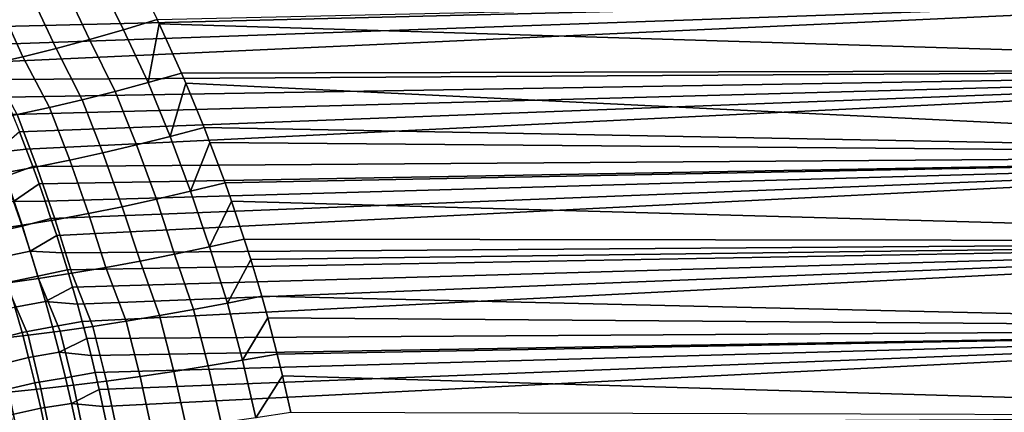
# Model space of a CAD drawing. Header units: metres. Extents: x -32 to 117, y -314 to 32.
# Tile 216 of 380: x 33.49 to 46.24, y 4.66 to 9.74. Entities that reach past the tile are written whole.
import ezdxf

# ---------------------------------------------------------------- set-up
doc = ezdxf.new("R2010")
doc.units = ezdxf.units.M
doc.layers.add('solid_24_501_064_XXX', color=7, linetype='CONTINUOUS')

msp = doc.modelspace()

# ---------------------------------------------------------------- linework, layer by layer
at = {"layer": 'solid_24_501_064_XXX'}
for points in [[(34.511105, 10.276744, 25.940592), (34.940926, 10.41584, 26.009418), (35.273865, 9.737801, 25.747852), (34.835354, 9.603791, 25.684879)], [(34.511105, 10.276744, 25.940592), (34.835354, 9.603791, 25.684879), (34.398628, 9.478219, 25.598534), (34.082638, 10.146431, 25.849144)], [(32.803177, 9.865751, 78.20433), (32.910038, 9.638919, 78.288612), (54.700001, 10.178224, 78.084549)], [(32.910038, 9.638919, 78.288612), (33.013882, 9.41248, 78.370537), (54.700001, 10.178224, 78.084549)], [(33.013882, 9.41248, 78.370537), (33.114826, 9.186387, 78.45015), (54.700001, 10.178224, 78.084549)], [(33.212982, 8.96059, 78.527489), (54.700001, 9.091585, 78.48288), (54.700001, 10.178224, 78.084549), (33.114826, 9.186387, 78.45015)], [(34.082638, 10.146431, 25.849144), (34.398628, 9.478219, 25.598534), (33.964432, 9.362052, 25.489294), (33.656597, 10.025918, 25.735598)], [(35.300129, 9.681962, 25.727207), (35.273865, 9.737801, 25.747852), (54.700001, 10.178224, 25.915449), (54.700001, 9.091585, 25.517117)], [(33.656597, 10.025918, 25.735598), (33.964432, 9.362052, 25.489294), (33.534023, 9.255626, 25.357479), (33.234184, 9.915547, 25.600277)], [(33.234184, 9.915547, 25.600277), (33.534023, 9.255626, 25.357479), (33.108646, 9.159249, 25.203466), (32.816589, 9.815628, 25.443562)], [(34.835354, 9.603791, 25.684879), (35.273865, 9.737801, 25.747852), (35.300129, 9.681962, 25.727207), (35.156273, 8.923169, 25.447073)], [(34.398628, 9.478219, 25.598534), (34.835354, 9.603791, 25.684879), (35.156273, 8.923169, 25.447073), (34.727348, 8.806965, 25.369936)], [(35.156273, 8.923169, 25.447073), (35.300129, 9.681962, 25.727207), (35.587021, 9.045896, 25.501476)], [(35.587021, 9.045896, 25.501476), (35.300129, 9.681962, 25.727207), (54.700001, 9.091585, 25.517117)], [(33.964432, 9.362052, 25.489294), (34.398628, 9.478219, 25.598534), (34.727348, 8.806965, 25.369936), (34.300781, 8.699065, 25.270779)], [(33.534023, 9.255626, 25.357479), (33.964432, 9.362052, 25.489294), (34.300781, 8.699065, 25.270779), (33.877754, 8.599768, 25.14987)], [(33.108646, 9.159249, 25.203466), (33.534023, 9.255626, 25.357479), (33.877754, 8.599768, 25.14987), (33.459427, 8.509344, 25.007544)], [(33.212982, 8.96059, 78.527489), (33.308472, 8.735037, 78.602615), (54.700001, 9.091585, 78.48288)], [(33.308472, 8.735037, 78.602615), (33.401276, 8.509778, 78.675529), (54.700001, 9.091585, 78.48288)], [(33.401276, 8.509778, 78.675529), (33.491089, 8.285061, 78.74617), (54.700001, 9.091585, 78.48288)], [(33.491089, 8.285061, 78.74617), (33.577988, 8.060844, 78.814598), (54.700001, 9.091585, 78.48288)], [(33.662067, 7.837066, 78.880859), (54.700001, 7.989414, 78.835968), (54.700001, 9.091585, 78.48288), (33.577988, 8.060844, 78.814598)], [(35.643742, 8.91408, 25.456842), (35.587021, 9.045896, 25.501476), (54.700001, 9.091585, 25.517117), (54.700001, 7.989414, 25.16403)], [(35.156273, 8.923169, 25.447073), (35.441418, 8.226154, 25.222712), (35.005119, 8.11609, 25.150438), (34.727348, 8.806965, 25.369936)], [(35.156273, 8.923169, 25.447073), (35.587021, 9.045896, 25.501476), (35.643742, 8.91408, 25.456842), (35.441418, 8.226154, 25.222712)], [(34.727348, 8.806965, 25.369936), (35.005119, 8.11609, 25.150438), (34.571274, 8.013862, 25.055452), (34.300781, 8.699065, 25.270779)], [(35.441418, 8.226154, 25.222712), (35.643742, 8.91408, 25.456842), (35.879574, 8.342157, 25.27158)], [(35.879574, 8.342157, 25.27158), (35.643742, 8.91408, 25.456842), (54.700001, 7.989414, 25.16403)], [(34.300781, 8.699065, 25.270779), (34.571274, 8.013862, 25.055452), (34.141102, 7.919757, 24.938023), (33.877754, 8.599768, 25.14987)], [(33.877754, 8.599768, 25.14987), (34.141102, 7.919757, 24.938023), (33.715809, 7.83404, 24.798477), (33.459427, 8.509344, 25.007544)], [(33.459427, 8.509344, 25.007544), (33.715809, 7.83404, 24.798477), (33.296589, 7.75695, 24.637207), (33.046947, 8.428043, 24.844193)], [(33.179707, 8.018674, 78.836662), (33.577988, 8.060844, 78.814598), (33.491089, 8.285061, 78.74617)], [(35.441418, 8.226154, 25.222712), (35.879574, 8.342157, 25.27158), (35.955139, 8.149871, 25.212324), (35.705524, 7.517832, 25.015114)], [(35.955139, 8.149871, 25.212324), (35.879574, 8.342157, 25.27158), (54.700001, 7.989414, 25.16403)], [(35.441418, 8.226154, 25.222712), (35.705524, 7.517832, 25.015114), (35.262234, 7.41469, 24.947569), (35.005119, 8.11609, 25.150438)], [(33.179707, 8.018674, 78.836662), (33.298645, 7.703274, 78.928894), (33.662067, 7.837066, 78.880859), (33.577988, 8.060844, 78.814598)], [(35.005119, 8.11609, 25.150438), (35.262234, 7.41469, 24.947569), (34.821484, 7.318864, 24.856657), (34.571274, 8.013862, 25.055452)], [(35.705524, 7.517832, 25.015114), (35.955139, 8.149871, 25.212324), (36.150913, 7.626141, 25.058546)], [(36.150913, 7.626141, 25.058546), (35.955139, 8.149871, 25.212324), (54.700001, 7.989414, 25.16403)], [(33.662067, 7.837066, 78.880859), (33.743423, 7.613663, 78.944984), (54.700001, 7.989414, 78.835968)], [(34.141102, 7.919757, 24.938023), (34.384537, 7.23063, 24.74264), (33.952644, 7.150239, 24.605841), (33.715809, 7.83404, 24.798477)], [(33.743423, 7.613663, 78.944984), (33.822151, 7.390572, 79.007027), (54.700001, 7.989414, 78.835968)], [(33.822151, 7.390572, 79.007027), (33.898342, 7.167725, 79.067024), (54.700001, 7.989414, 78.835968)], [(33.898342, 7.167725, 79.067024), (33.972099, 6.945057, 79.125008), (54.700001, 7.989414, 78.835968)], [(34.043385, 6.722606, 79.181), (54.700001, 6.873593, 79.143211), (54.700001, 7.989414, 78.835968), (33.972099, 6.945057, 79.125008)], [(34.571274, 8.013862, 25.055452), (34.821484, 7.318864, 24.856657), (34.384537, 7.23063, 24.74264), (34.141102, 7.919757, 24.938023)], [(36.234375, 7.390367, 24.992918), (36.150913, 7.626141, 25.058546), (54.700001, 7.989414, 25.16403), (54.700001, 6.873593, 24.856792)], [(33.715809, 7.83404, 24.798477), (33.952644, 7.150239, 24.605841), (33.527042, 7.077923, 24.446653), (33.296589, 7.75695, 24.637207)], [(33.413227, 7.385685, 79.017738), (33.743423, 7.613663, 78.944984), (33.662067, 7.837066, 78.880859), (33.298645, 7.703274, 78.928894)], [(33.296589, 7.75695, 24.637207), (33.527042, 7.077923, 24.446653), (33.108948, 7.013888, 24.265532), (32.884624, 7.688704, 24.454668)], [(33.413227, 7.385685, 79.017738), (33.822151, 7.390572, 79.007027), (33.743423, 7.613663, 78.944984)], [(35.705524, 7.517832, 25.015114), (36.150913, 7.626141, 25.058546), (36.234375, 7.390367, 24.992918), (35.947723, 6.798889, 24.824907)], [(33.413227, 7.385685, 79.017738), (33.523373, 7.065959, 79.103111), (33.898342, 7.167725, 79.067024), (33.822151, 7.390572, 79.007027)], [(35.262234, 7.41469, 24.947569), (35.497875, 6.703434, 24.761896), (35.050655, 6.614729, 24.674904), (34.821484, 7.318864, 24.856657)], [(35.705524, 7.517832, 25.015114), (35.947723, 6.798889, 24.824907), (35.497875, 6.703434, 24.761896), (35.262234, 7.41469, 24.947569)], [(33.523373, 7.065959, 79.103111), (33.413227, 7.385685, 79.017738), (33.023495, 7.295645, 79.071541), (33.132599, 6.979248, 79.154793)], [(34.821484, 7.318864, 24.856657), (35.050655, 6.614729, 24.674904), (34.607357, 6.533031, 24.564182), (34.384537, 7.23063, 24.74264)], [(35.947723, 6.798889, 24.824907), (36.234375, 7.390367, 24.992918), (36.399284, 6.899311, 24.863317)], [(36.399284, 6.899311, 24.863317), (36.234375, 7.390367, 24.992918), (54.700001, 6.873593, 24.856792)], [(33.628994, 6.744145, 79.184975), (33.972099, 6.945057, 79.125008), (33.898342, 7.167725, 79.067024), (33.523373, 7.065959, 79.103111)], [(33.952644, 7.150239, 24.605841), (34.169281, 6.458579, 24.430054), (33.737701, 6.391589, 24.272909), (33.527042, 7.077923, 24.446653)], [(34.384537, 7.23063, 24.74264), (34.607357, 6.533031, 24.564182), (34.169281, 6.458579, 24.430054), (33.952644, 7.150239, 24.605841)], [(33.527042, 7.077923, 24.446653), (33.737701, 6.391589, 24.272909), (33.313869, 6.332257, 24.093206), (33.108948, 7.013888, 24.265532)], [(33.628994, 6.744145, 79.184975), (33.523373, 7.065959, 79.103111), (33.132599, 6.979248, 79.154793), (33.237209, 6.66086, 79.234589)], [(33.628994, 6.744145, 79.184975), (34.043385, 6.722606, 79.181), (33.972099, 6.945057, 79.125008)], [(35.947723, 6.798889, 24.824907), (36.399284, 6.899311, 24.863317), (36.483463, 6.634294, 24.797314), (36.182911, 6.073242, 24.654299)], [(36.483463, 6.634294, 24.797314), (36.399284, 6.899311, 24.863317), (54.700001, 6.873593, 24.856792)], [(34.043385, 6.722606, 79.181), (34.11198, 6.500574, 79.234947), (54.700001, 6.873593, 79.143211)], [(34.11198, 6.500574, 79.234947), (34.177944, 6.278944, 79.286896), (54.700001, 6.873593, 79.143211)], [(34.177944, 6.278944, 79.286896), (34.241341, 6.057687, 79.336868), (54.700001, 6.873593, 79.143211)], [(34.241341, 6.057687, 79.336868), (34.302242, 5.836774, 79.384888), (54.700001, 6.873593, 79.143211)], [(34.360722, 5.616175, 79.430977), (54.700001, 5.746029, 79.404068), (54.700001, 6.873593, 79.143211), (34.302242, 5.836774, 79.384888)], [(35.497875, 6.703434, 24.761896), (35.947723, 6.798889, 24.824907), (36.182911, 6.073242, 24.654299), (35.742615, 5.988914, 24.59882)], [(36.625004, 6.161435, 24.686327), (36.483463, 6.634294, 24.797314), (54.700001, 6.873593, 24.856792), (54.700001, 5.746029, 24.595928)], [(33.730015, 6.420296, 79.263245), (33.628994, 6.744145, 79.184975), (33.237209, 6.66086, 79.234589), (33.337257, 6.340529, 79.310875)], [(33.628994, 6.744145, 79.184975), (33.730015, 6.420296, 79.263245), (34.11198, 6.500574, 79.234947), (34.043385, 6.722606, 79.181)], [(35.050655, 6.614729, 24.674904), (35.497875, 6.703434, 24.761896), (35.742615, 5.988914, 24.59882), (35.304752, 5.91029, 24.520439)], [(36.182911, 6.073242, 24.654299), (36.483463, 6.634294, 24.797314), (36.625004, 6.161435, 24.686327)], [(33.730015, 6.420296, 79.263245), (33.826363, 6.094486, 79.337891), (34.177944, 6.278944, 79.286896), (34.11198, 6.500574, 79.234947)], [(34.169281, 6.458579, 24.430054), (34.607357, 6.533031, 24.564182), (34.870533, 5.837584, 24.419373), (34.441151, 5.771, 24.295897)], [(34.607357, 6.533031, 24.564182), (35.050655, 6.614729, 24.674904), (35.304752, 5.91029, 24.520439), (34.870533, 5.837584, 24.419373)], [(33.313869, 6.332257, 24.093206), (33.737701, 6.391589, 24.272909), (34.017792, 5.71072, 24.150356), (33.601627, 5.656909, 23.98315)], [(33.826363, 6.094486, 79.337891), (33.730015, 6.420296, 79.263245), (33.337257, 6.340529, 79.310875), (33.432663, 6.01833, 79.383606)], [(33.737701, 6.391589, 24.272909), (34.169281, 6.458579, 24.430054), (34.441151, 5.771, 24.295897), (34.017792, 5.71072, 24.150356)], [(32.899029, 6.280756, 23.891468), (33.313869, 6.332257, 24.093206), (33.601627, 5.656909, 23.98315), (33.193798, 5.609718, 23.794741)], [(33.826363, 6.094486, 79.337891), (34.241341, 6.057687, 79.336868), (34.177944, 6.278944, 79.286896)], [(36.182911, 6.073242, 24.654299), (36.625004, 6.161435, 24.686327), (36.703632, 5.880994, 24.624575), (36.378922, 5.335156, 24.500599)], [(36.703632, 5.880994, 24.624575), (36.625004, 6.161435, 24.686327), (54.700001, 5.746029, 24.595928)], [(33.139488, 5.592956, 79.521744), (33.523369, 5.694347, 79.452728), (33.432663, 6.01833, 79.383606), (33.050724, 5.911707, 79.455177)], [(33.917973, 5.766804, 79.408844), (33.826363, 6.094486, 79.337891), (33.432663, 6.01833, 79.383606), (33.523369, 5.694347, 79.452728)], [(33.826363, 6.094486, 79.337891), (33.917973, 5.766804, 79.408844), (34.302242, 5.836774, 79.384888), (34.241341, 6.057687, 79.336868)], [(35.742615, 5.988914, 24.59882), (35.933296, 5.259676, 24.448963), (35.490173, 5.189285, 24.373943), (35.304752, 5.91029, 24.520439)], [(36.182911, 6.073242, 24.654299), (36.378922, 5.335156, 24.500599), (35.933296, 5.259676, 24.448963), (35.742615, 5.988914, 24.59882)], [(35.304752, 5.91029, 24.520439), (35.490173, 5.189285, 24.373943), (35.050785, 5.124181, 24.275745), (34.870533, 5.837584, 24.419373)], [(36.378922, 5.335156, 24.500599), (36.703632, 5.880994, 24.624575), (36.826054, 5.414036, 24.52841)], [(36.826054, 5.414036, 24.52841), (36.703632, 5.880994, 24.624575), (54.700001, 5.746029, 24.595928)], [(34.00478, 5.437336, 79.476074), (33.917973, 5.766804, 79.408844), (33.523369, 5.694347, 79.452728), (33.60931, 5.368663, 79.518211)], [(33.917973, 5.766804, 79.408844), (34.00478, 5.437336, 79.476074), (34.360722, 5.616175, 79.430977), (34.302242, 5.836774, 79.384888)], [(34.441151, 5.771, 24.295897), (34.616364, 5.064547, 24.154648), (34.188122, 5.010549, 24.010988), (34.017792, 5.71072, 24.150356)], [(34.360722, 5.616175, 79.430977), (34.416851, 5.395859, 79.475166), (54.700001, 5.746029, 79.404068)], [(34.416851, 5.395859, 79.475166), (34.470695, 5.175795, 79.517471), (54.700001, 5.746029, 79.404068)], [(34.870533, 5.837584, 24.419373), (35.050785, 5.124181, 24.275745), (34.616364, 5.064547, 24.154648), (34.441151, 5.771, 24.295897)], [(34.470695, 5.175795, 79.517471), (34.522217, 4.956033, 79.557899), (54.700001, 5.746029, 79.404068)], [(34.522217, 4.956033, 79.557899), (34.571262, 4.736703, 79.596443), (54.700001, 5.746029, 79.404068)], [(34.617878, 4.517783, 79.633125), (54.700001, 4.608648, 79.618118), (54.700001, 5.746029, 79.404068), (34.571262, 4.736703, 79.596443)], [(36.895153, 5.13135, 24.474207), (36.826054, 5.414036, 24.52841), (54.700001, 5.746029, 24.595928), (54.700001, 4.608648, 24.381884)], [(33.223576, 5.272614, 79.584785), (33.60931, 5.368663, 79.518211), (33.523369, 5.694347, 79.452728), (33.139488, 5.592956, 79.521744)], [(33.601627, 5.656909, 23.98315), (33.767262, 4.962337, 23.845167), (33.354961, 4.920049, 23.657652), (33.193798, 5.609718, 23.794741)], [(34.017792, 5.71072, 24.150356), (34.188122, 5.010549, 24.010988), (33.767262, 4.962337, 23.845167), (33.601627, 5.656909, 23.98315)], [(34.00478, 5.437336, 79.476074), (34.416851, 5.395859, 79.475166), (34.360722, 5.616175, 79.430977)], [(33.302933, 4.950762, 79.644249), (33.690426, 5.041363, 79.579994), (33.60931, 5.368663, 79.518211), (33.223576, 5.272614, 79.584785)], [(34.08672, 5.106171, 79.53952), (34.00478, 5.437336, 79.476074), (33.60931, 5.368663, 79.518211), (33.690426, 5.041363, 79.579994)], [(34.00478, 5.437336, 79.476074), (34.08672, 5.106171, 79.53952), (34.470695, 5.175795, 79.517471), (34.416851, 5.395859, 79.475166)], [(36.378922, 5.335156, 24.500599), (36.826054, 5.414036, 24.52841), (36.895153, 5.13135, 24.474207), (36.550491, 4.588867, 24.366161)], [(35.933296, 5.259676, 24.448963), (36.100128, 4.522869, 24.317999), (35.652317, 4.461311, 24.246023), (35.490173, 5.189285, 24.373943)], [(36.378922, 5.335156, 24.500599), (36.550491, 4.588867, 24.366161), (36.100128, 4.522869, 24.317999), (35.933296, 5.259676, 24.448963)], [(34.163723, 4.773396, 79.599144), (34.08672, 5.106171, 79.53952), (33.690426, 5.041363, 79.579994), (33.766647, 4.71253, 79.638046)], [(34.163723, 4.773396, 79.599144), (34.522217, 4.956033, 79.557899), (34.470695, 5.175795, 79.517471), (34.08672, 5.106171, 79.53952)], [(35.050785, 5.124181, 24.275745), (35.208328, 4.404368, 24.150433), (34.769424, 4.352199, 24.0315), (34.616364, 5.064547, 24.154648)], [(35.490173, 5.189285, 24.373943), (35.652317, 4.461311, 24.246023), (35.208328, 4.404368, 24.150433), (35.050785, 5.124181, 24.275745)], [(36.550491, 4.588867, 24.366161), (36.895153, 5.13135, 24.474207), (37.002556, 4.657771, 24.390125)], [(37.002556, 4.657771, 24.390125), (36.895153, 5.13135, 24.474207), (54.700001, 4.608648, 24.381884)], [(33.377487, 4.627478, 79.700111), (33.766647, 4.71253, 79.638046), (33.690426, 5.041363, 79.579994), (33.302933, 4.950762, 79.644249)], [(34.188122, 5.010549, 24.010988), (34.336845, 4.304954, 23.889565), (33.911812, 4.262765, 23.725023), (33.767262, 4.962337, 23.845167)], [(34.616364, 5.064547, 24.154648), (34.769424, 4.352199, 24.0315), (34.336845, 4.304954, 23.889565), (34.188122, 5.010549, 24.010988)], [(33.354961, 4.920049, 23.657652), (33.495537, 4.225752, 23.538347), (33.089195, 4.194021, 23.330063), (32.95237, 4.883801, 23.448963)], [(33.767262, 4.962337, 23.845167), (33.911812, 4.262765, 23.725023), (33.495537, 4.225752, 23.538347), (33.354961, 4.920049, 23.657652)], [(34.163723, 4.773396, 79.599144), (34.571262, 4.736703, 79.596443), (34.522217, 4.956033, 79.557899)], [(34.235729, 4.439097, 79.654892), (34.163723, 4.773396, 79.599144), (33.766647, 4.71253, 79.638046), (33.837917, 4.382247, 79.692307)], [(34.163723, 4.773396, 79.599144), (34.235729, 4.439097, 79.654892), (34.617878, 4.517783, 79.633125), (34.571262, 4.736703, 79.596443)], [(33.447193, 4.30284, 79.752319), (33.837917, 4.382247, 79.692307), (33.766647, 4.71253, 79.638046), (33.377487, 4.627478, 79.700111)]]:
    msp.add_3dface(points, dxfattribs=at)

doc.saveas('drawing.dxf')
